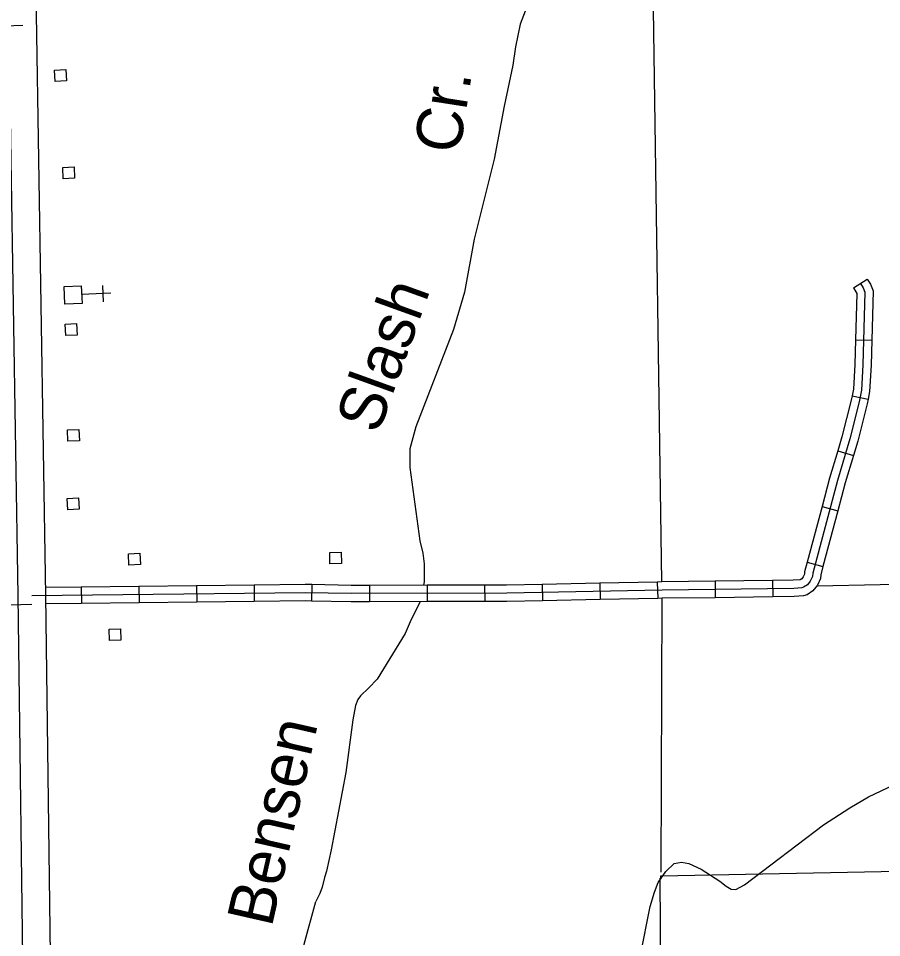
# Model space of a CAD drawing. Extents: x 1084508 to 1142749, y 1057638 to 1093403.
# Drawn here: x 1095928 to 1098410, y 1081159 to 1083802 of the extents above; entities that cross this region are included whole.
import ezdxf

# ---------------------------------------------------------------- set-up
doc = ezdxf.new("R2010")
doc.units = 0
for name, color, linetype in [('Level 10', 7, 'Continuous'), ('Level 32', 7, 'Continuous'), ('Level 35', 7, 'Continuous'), ('Level 47', 7, 'Continuous'), ('Level 5', 7, 'Continuous'), ('Level 56', 7, 'Continuous'), ('Level 57', 7, 'Continuous'), ('Level 7', 7, 'Continuous')]:
    doc.layers.add(name, color=color, linetype=linetype)

msp = doc.modelspace()

# ---------------------------------------------------------------- linework, layer by layer
at = {"layer": 'Level 10'}
for points in [[(1096819.4, 1080048.5), (1096501.8, 1080207.5), (1096335.1, 1080292.6), (1096287.2, 1080321.6), (1096255.6, 1080346.4), (1096181.8, 1080412.1), (1096144.1, 1080451.5), (1096079.4, 1080541.2), (1096051.1, 1080585), (1096005.8, 1080673.3), (1095984.2, 1080728.2), (1095962.4, 1080797.7), (1095943.5, 1080879.2), (1095926.7, 1082141.6), (1095900.5, 1083813.2), (1095892.1, 1084651.2)], [(1095970.6, 1084652.1), (1095979, 1083814.2), (1096005.2, 1082142.8), (1096021.8, 1080888.7), (1096038.2, 1080818.4), (1096058.3, 1080754.3), (1096077.4, 1080705.6), (1096119.1, 1080624.4), (1096144.3, 1080585.5), (1096204.6, 1080501.8), (1096236.3, 1080468.7), (1096306.1, 1080406.6), (1096331.9, 1080386.2), (1096373.3, 1080361.2), (1096537.2, 1080277.5), (1096854.1, 1080118.9)]]:
    msp.add_lwpolyline(points, dxfattribs=at)
at = {"layer": 'Level 32'}
for p, q in [((1098329.7, 1083027.1), (1098369.2, 1083052.8)), ((1098335.1, 1082878.3), (1098382.1, 1082877)), ((1098325.4, 1082716.9), (1098371.6, 1082707.9)), ((1098284.3, 1082558.8), (1098329.4, 1082545.3)), ((1098239, 1082398.7), (1098284.5, 1082386.6)), ((1098196.2, 1082238.6), (1098241.7, 1082226.4)), ((1097599.7, 1082178.3), (1097600.6, 1082131.3)), ((1097765.3, 1082181.8), (1097766.3, 1082134.7)), ((1097931.3, 1082183.9), (1097931.8, 1082136.8)), ((1098097, 1082186), (1098097.6, 1082138.9)), ((1096108.4, 1082167.3), (1096109, 1082120.3)), ((1096274.1, 1082169.2), (1096274.7, 1082122.1)), ((1096439.9, 1082171.1), (1096440.4, 1082124)), ((1096605.6, 1082172.9), (1096606.1, 1082125.8)), ((1096772, 1082174.2), (1096771.1, 1082127.1)), ((1096937.2, 1082172.2), (1096937.3, 1082125.1)), ((1097103, 1082172.5), (1097103, 1082125.4)), ((1097268.7, 1082172.7), (1097268.8, 1082125.6)), ((1097434, 1082174.9), (1097434.9, 1082127.9))]:
    msp.add_line(p, q, dxfattribs=at)
for points in [[(1092766.9, 1083678.7), (1094277.5, 1083720.8), (1095940.1, 1083783)], [(1098369.2, 1083052.8), (1098378.8, 1083038.1), (1098386.1, 1083019.3), (1098382.1, 1082877)], [(1098349.5, 1083040), (1098357.7, 1083027.3), (1098362.5, 1083015.1), (1098356.6, 1082806.5), (1098352.5, 1082733), (1098345.9, 1082699.4), (1098319.1, 1082593.1), (1098283.3, 1082473.6), (1098212.2, 1082207), (1098211.2, 1082198.1), (1098205.3, 1082184.7), (1098196.8, 1082173.8), (1098186, 1082166.9), (1098180.7, 1082165.1), (1098157.5, 1082163.2), (1097779, 1082158.5), (1097332.1, 1082149.3), (1096884.6, 1082148.6), (1096752.5, 1082151)], [(1098329.7, 1083027.1), (1098336.7, 1083016.5), (1098338.8, 1083011), (1098335.1, 1082878.3)], [(1098335.1, 1082878.3), (1098333.1, 1082807.5), (1098329.1, 1082735.9), (1098325.4, 1082716.9)], [(1098382.1, 1082877), (1098380.1, 1082805.5), (1098375.9, 1082730), (1098371.6, 1082707.9)], [(1098325.4, 1082716.9), (1098322.9, 1082704.5), (1098296.4, 1082599.4), (1098284.3, 1082558.8)], [(1098371.6, 1082707.9), (1098368.9, 1082694.2), (1098341.8, 1082586.8), (1098329.4, 1082545.3)], [(1098284.3, 1082558.8), (1098260.7, 1082480), (1098239, 1082398.7)], [(1098329.4, 1082545.3), (1098306, 1082467.2), (1098284.5, 1082386.6)], [(1098239, 1082398.7), (1098196.2, 1082238.6)], [(1098284.5, 1082386.6), (1098241.7, 1082226.4)], [(1098196.2, 1082238.6), (1098189, 1082211.4), (1098188.2, 1082204.3), (1098184.9, 1082196.9), (1098180.7, 1082191.4), (1098175.9, 1082188.4), (1098156.4, 1082186.7), (1098097, 1082186)], [(1098241.7, 1082226.4), (1098235.4, 1082202.6), (1098234.2, 1082191.9), (1098225.7, 1082172.6), (1098212.9, 1082156.2), (1098196.2, 1082145.4), (1098185.4, 1082141.9), (1098158.6, 1082139.7), (1098097.6, 1082138.9)], [(1097599.7, 1082178.3), (1097434, 1082174.9)], [(1097765.3, 1082181.8), (1097599.7, 1082178.3)], [(1097931.3, 1082183.9), (1097778.6, 1082182), (1097765.3, 1082181.8)], [(1098097, 1082186), (1097931.3, 1082183.9)], [(1096108.4, 1082167.3), (1096004.8, 1082166.2)], [(1096274.1, 1082169.2), (1096108.4, 1082167.3)], [(1096439.9, 1082171.1), (1096274.1, 1082169.2)], [(1096605.6, 1082172.9), (1096439.9, 1082171.1)], [(1096772, 1082174.2), (1096752.5, 1082174.6), (1096605.6, 1082172.9)], [(1096937.2, 1082172.2), (1096884.8, 1082172.1), (1096772, 1082174.2)], [(1097103, 1082172.5), (1096937.2, 1082172.2)], [(1097268.7, 1082172.7), (1097103, 1082172.5)], [(1097434, 1082174.9), (1097331.8, 1082172.8), (1097268.7, 1082172.7)], [(1096752.5, 1082151), (1095965.9, 1082142.2)], [(1096606.1, 1082125.8), (1096440.4, 1082124)], [(1096771.1, 1082127.1), (1096752.4, 1082127.5), (1096606.1, 1082125.8)], [(1096937.3, 1082125.1), (1096884.4, 1082125), (1096771.1, 1082127.1)], [(1097268.8, 1082125.6), (1097103, 1082125.4)], [(1097434.9, 1082127.9), (1097332.3, 1082125.7), (1097268.8, 1082125.6)], [(1097600.6, 1082131.3), (1097434.9, 1082127.9)], [(1097766.3, 1082134.7), (1097600.6, 1082131.3)], [(1097931.8, 1082136.8), (1097779.4, 1082135), (1097766.3, 1082134.7)], [(1098097.6, 1082138.9), (1097931.8, 1082136.8)], [(1093482.3, 1081724.3), (1093471.8, 1081988.8), (1093472.6, 1082005), (1093476.8, 1082016.2), (1093485.6, 1082022.9), (1093498, 1082027), (1094724.6, 1082071.8), (1094993.4, 1082088.4), (1095966.2, 1082118.2)], [(1096109, 1082120.3), (1096005.5, 1082119.1)], [(1096274.7, 1082122.1), (1096109, 1082120.3)], [(1096440.4, 1082124), (1096274.7, 1082122.1)], [(1097103, 1082125.4), (1096937.3, 1082125.1)]]:
    msp.add_lwpolyline(points, dxfattribs=at)
at = {"layer": 'Level 35'}
for points in [[(1097385, 1083823.3), (1097371, 1083785.4), (1097357.8, 1083720.8), (1097349.6, 1083667.6), (1097325.1, 1083549.4), (1097295.9, 1083397.4), (1097238.2, 1083167.7), (1097210.5, 1083015.4), (1097179.4, 1082907.4), (1097070.9, 1082627.7), (1097053.3, 1082564.8), (1097053.9, 1082511), (1097082.4, 1082300.5), (1097090.7, 1082264.8), (1097094.7, 1082234), (1097094.6, 1082182.7), (1097093.2, 1082172.4)], [(1097082.9, 1082125.3), (1097057.5, 1082074.5), (1097039.6, 1082033.4), (1096959.4, 1081902.2), (1096935.6, 1081877.3), (1096911.5, 1081854.2), (1096903.9, 1081844.2), (1096896.9, 1081826.4), (1096889.9, 1081785.6), (1096869.5, 1081634.1), (1096827.2, 1081411.8), (1096814.2, 1081350.9), (1096808.1, 1081332.5), (1096801.4, 1081304.2), (1096794.7, 1081286.7), (1096783.1, 1081263.4)], [(1096469.4, 1080312.1), (1096482, 1080347.4), (1096534.5, 1080505.1), (1096541.7, 1080533.8), (1096552.2, 1080565.9), (1096565, 1080595.2), (1096574.8, 1080622.1), (1096579.5, 1080663.4), (1096604.1, 1080765.5), (1096631, 1080837.8), (1096646.5, 1080870), (1096662.8, 1080899.2), (1096699, 1080954.2), (1096714, 1080996.6), (1096725.8, 1081021.1), (1096733.9, 1081043.2), (1096740.7, 1081080.5), (1096743.5, 1081108.4), (1096749.3, 1081140.5), (1096783.1, 1081263.4)]]:
    msp.add_lwpolyline(points, dxfattribs=at)
at = {"layer": 'Level 47'}
msp.add_lwpolyline([(1097717.2, 1081108.8), (1097744.9, 1081248.8), (1097757.5, 1081290.1), (1097768, 1081317.5), (1097789.8, 1081349.7), (1097813.6, 1081372.4), (1097834.9, 1081376.8), (1097856.4, 1081372.1), (1097891.8, 1081355.8), (1097945, 1081321.4), (1097963.3, 1081307.1), (1097978, 1081298.8), (1097991.3, 1081297.6), (1098015.7, 1081311.2), (1098243.1, 1081484.1), (1098318.7, 1081532.9), (1098372.5, 1081564.1), (1098446, 1081598.3)], dxfattribs=at)
at = {"layer": 'Level 5'}
for points in [[(1097778.7, 1082182), (1097754.7, 1083828.4), (1097753.2, 1084221)], [(1098225, 1082171.1), (1098587.7, 1082178.2)], [(1097776.8, 1081347.7), (1097778.9, 1082134.9)]]:
    msp.add_lwpolyline(points, dxfattribs=at)
at = {"layer": 'Level 56'}
for points in [[(1096033.2, 1083621), (1096031.6, 1083653.7), (1096064.4, 1083655.2), (1096065.9, 1083622.5)], [(1096056.7, 1083341.3), (1096055.2, 1083373.9), (1096087.9, 1083375.5), (1096089.4, 1083342.8)], [(1096063.9, 1082890.4), (1096062.3, 1082923), (1096095.1, 1082924.6), (1096096.6, 1082891.9)], [(1096070.2, 1082586.5), (1096068.7, 1082619.1), (1096101.4, 1082620.6), (1096102.9, 1082588)], [(1096069.7, 1082389.6), (1096068.1, 1082422.3), (1096100.9, 1082423.8), (1096102.4, 1082391.2)], [(1096245.7, 1082230.5), (1096244.2, 1082263.1), (1096276.9, 1082264.6), (1096278.4, 1082232)], [(1096823.8, 1082234.2), (1096822.9, 1082266.9), (1096855.7, 1082267.8), (1096856.6, 1082235.2)], [(1096190, 1082013.2), (1096188.5, 1082045.8), (1096221.2, 1082047.3), (1096222.7, 1082014.7)]]:
    msp.add_lwpolyline(points, close=True, dxfattribs=at)
at = {"layer": 'Level 57'}
for p, q in [((1096169.2, 1083034.5), (1096171.4, 1082987.4)), ((1096193.8, 1083012), (1096109.4, 1083008.1))]:
    msp.add_line(p, q, dxfattribs=at)
msp.add_lwpolyline([(1096059.3, 1083031.3), (1096108.2, 1083033.6), (1096110.6, 1082982.8), (1096061.6, 1082980.5)], close=True, dxfattribs=at)
at = {"layer": 'Level 7'}
msp.add_lwpolyline([(1097783, 1079951.9), (1097773.3, 1081330), (1097775.6, 1081327.7), (1097775.4, 1081336.7), (1098604.5, 1081353.3), (1098588.6, 1082145.8), (1098588.5, 1082150.2), (1098588.4, 1082156.9), (1099838.2, 1082178.7), (1099838.3, 1082178.6), (1099838.3, 1082178.7), (1099834.4, 1082613.6), (1100254.7, 1082630.3), (1100254.7, 1082630.7), (1100247.2, 1083456.8), (1100662.2, 1083458.6), (1100653.7, 1083867.7), (1100653.9, 1083867.7), (1101061.5, 1083868.7), (1101062.9, 1083771.9), (1101112.1, 1083740.9), (1101220.9, 1083664.1)], dxfattribs=at)

# ---------------------------------------------------------------- texts
at = {"layer": 'Level 35'}
for s, rotation, p in [('Cr.', 81.1325, (1097195.7, 1083409.3)), ('Slash', 70.1685, (1096962.3, 1082603.7)), ('Bensen', 77.1745, (1096655.8, 1081186.4))]:
    msp.add_text(s, height=132.58, rotation=rotation, dxfattribs=at).set_placement(p)

doc.saveas('drawing.dxf')
